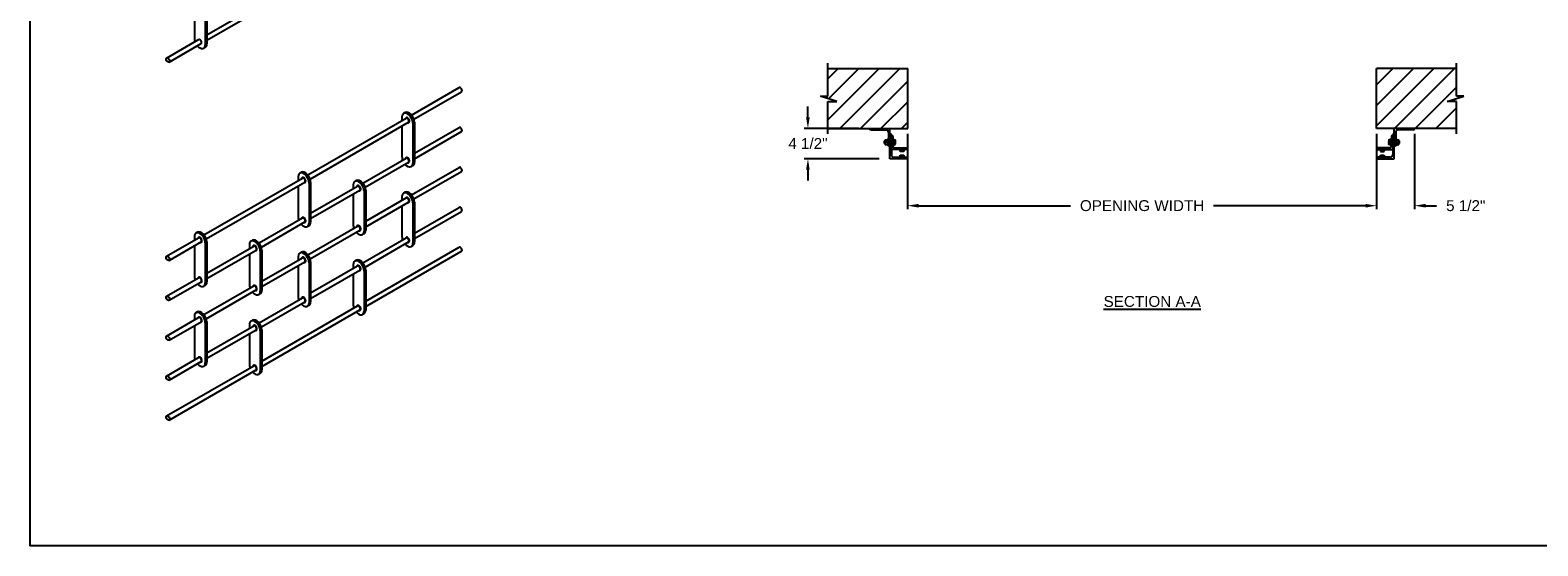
# Model space of a CAD drawing. Header units: inches. Extents: x 170 to 312, y 215 to 248.
# Tile 437 of 656: x 268.24 to 281.21, y 214.76 to 219.2. Entities that reach past the tile are written whole.
import ezdxf

# ---------------------------------------------------------------- set-up
doc = ezdxf.new("R2010")
doc.units = ezdxf.units.IN
doc.header["$LTSCALE"] = 0.25
doc.header["$MEASUREMENT"] = 0
for name, color, linetype in [('ANNOTATIONS', 1, 'Continuous'), ('BRICK', 7, 'Continuous'), ('MOTOR LH', 7, 'Continuous'), ('STRAIGHT LATTICE', 7, 'Continuous')]:
    doc.layers.add(name, color=color, linetype=linetype)
doc.styles.add('ARIAL', font='arial.ttf', dxfattribs={"height": 0.09375})
doc.dimstyles.new('STANDARD$0', dxfattribs={"dimtxt": 0.09375, "dimasz": 0.09375, "dimexe": 0.03125, "dimexo": 0.046875, "dimgap": 0.09, "dimtad": 0, "dimtih": 1, "dimtoh": 1, "dimdec": 4, "dimzin": 0, "dimdsep": 46, "dimtxsty": 'ARIAL', "dimcen": 0.09, "dimadec": 0, "dimazin": 0, "dimtfac": 1, "dimtdec": 4, "dimtofl": 0, "dimtmove": 0, "dimatfit": 1, "dimfxl": 1, "dimtolj": 1, "dimtzin": 0, "dimarcsym": 0})
pattern_1 = [(45, (98.49308, -32.43006), (-0.08838835, 0.08838835), [])]

# ---------------------------------------------------------------- blocks, each defined once
blk = doc.blocks.new('*D122')
at = {"layer": 'ANNOTATIONS', "color": 0, "lineweight": -2, "transparency": 16777216}
for p, q in [((279.826, 218.308), (279.826, 217.658)), ((280.154, 218.308), (280.154, 217.658)), ((279.732, 217.689), (279.638, 217.689)), ((280.248, 217.689), (280.341, 217.689))]:
    blk.add_line(p, q, dxfattribs=at)
at = {"layer": 'ANNOTATIONS', "color": 0, "transparency": 16777216}
for points in [[(279.732, 217.705), (279.732, 217.673), (279.826, 217.689)], [(280.248, 217.705), (280.248, 217.673), (280.154, 217.689)]]:
    blk.add_solid(points, dxfattribs=at)
at = {"layer": 'defpoints', "color": 0, "transparency": 16777216}
for p in [(279.826, 218.355), (280.154, 218.355), (280.154, 217.689)]:
    blk.add_point(p, dxfattribs=at)
at = {"layer": 'ANNOTATIONS', "color": 0, "transparency": 16777216, "insert": (280.594, 217.689), "char_height": 0.0938, "attachment_point": 5, "style": 'ARIAL'}
blk.add_mtext('\\A1;5 1/2"', dxfattribs=at)
blk = doc.blocks.new('*D123')
at = {"layer": 'ANNOTATIONS', "color": 0, "lineweight": -2, "transparency": 16777216}
for p, q in [((274.934, 218.449), (274.934, 218.543)), ((275.371, 218.355), (274.902, 218.355)), ((275.546, 218.093), (274.902, 218.093)), ((274.934, 218), (274.934, 217.906))]:
    blk.add_line(p, q, dxfattribs=at)
at = {"layer": 'ANNOTATIONS', "color": 0, "transparency": 16777216}
for points in [[(274.918, 218.449), (274.949, 218.449), (274.934, 218.355)], [(274.918, 218), (274.949, 218), (274.934, 218.093)]]:
    blk.add_solid(points, dxfattribs=at)
at = {"layer": 'defpoints', "color": 0, "transparency": 16777216}
for p in [(275.417, 218.355), (274.934, 218.093), (275.592, 218.093)]:
    blk.add_point(p, dxfattribs=at)
at = {"layer": 'ANNOTATIONS', "color": 0, "transparency": 16777216, "insert": (274.934, 218.224), "char_height": 0.0938, "attachment_point": 5, "style": 'ARIAL'}
blk.add_mtext('\\A1;4 1/2"', dxfattribs=at)
blk = doc.blocks.new('*D126')
at = {"layer": 'ANNOTATIONS', "color": 0, "lineweight": -2, "transparency": 16777216}
for p, q in [((275.792, 218.308), (275.792, 217.658)), ((279.826, 218.308), (279.826, 217.658)), ((275.886, 217.689), (277.193, 217.689)), ((279.732, 217.689), (278.425, 217.689))]:
    blk.add_line(p, q, dxfattribs=at)
at = {"layer": 'ANNOTATIONS', "color": 0, "transparency": 16777216}
for points in [[(275.886, 217.705), (275.886, 217.673), (275.792, 217.689)], [(279.732, 217.705), (279.732, 217.673), (279.826, 217.689)]]:
    blk.add_solid(points, dxfattribs=at)
at = {"layer": 'defpoints', "color": 0, "transparency": 16777216}
for p in [(275.792, 218.355), (279.826, 218.355), (279.826, 217.689)]:
    blk.add_point(p, dxfattribs=at)
at = {"layer": 'ANNOTATIONS', "color": 0, "transparency": 16777216, "insert": (277.809, 217.689), "char_height": 0.09375, "attachment_point": 5, "style": 'ARIAL'}
blk.add_mtext('\\A1;OPENING WIDTH', dxfattribs=at)

msp = doc.modelspace()

# ---------------------------------------------------------------- hatches: boundary and pattern name
at = {"layer": 'MOTOR LH'}
h = msp.add_hatch(dxfattribs=at)
h.set_pattern_fill('ANSI31', color=256, style=0)
h.set_pattern_definition(pattern_1)
h.paths.add_polyline_path([(275.79244, 218.87064), (275.10494, 218.87064), (275.10494, 218.63344), (275.04083, 218.63344), (275.1829, 218.58654), (275.10494, 218.58654), (275.10494, 218.35502), (275.79244, 218.35502), (275.79244, 218.51752)])
h = msp.add_hatch(dxfattribs=at)
h.set_pattern_fill('ANSI31', color=256, style=0)
h.set_pattern_definition(pattern_1)
h.paths.add_polyline_path([(280.57737, 218.63344), (280.51327, 218.63344), (280.51327, 218.87064), (279.82577, 218.87064), (279.82577, 218.35502), (279.84394, 218.35502), (280.51327, 218.35502), (280.51327, 218.58654), (280.4353, 218.58654)])

# ---------------------------------------------------------------- linework, layer by layer
at = {"layer": 'BRICK'}
for p, q in [((271.52385, 218.46966), (271.93336, 218.70609)), ((271.54373, 218.43432), (271.95364, 218.67098)), ((271.44106, 218.45413), (271.44106, 218.42186)), ((271.46831, 218.49233), (271.45483, 218.48455)), ((270.63076, 217.95403), (271.47792, 218.44314)), ((270.65064, 217.91869), (271.4982, 218.40803)), ((271.44106, 218.37504), (271.44106, 218.11038)), ((271.53506, 218.39986), (271.53506, 218.05611)), ((271.54854, 218.40764), (271.54854, 218.06389)), ((271.54854, 218.14016), (271.93336, 218.36234)), ((271.54854, 218.09334), (271.95364, 218.32723)), ((271.10437, 217.88372), (271.47792, 218.09939)), ((270.54797, 217.9385), (270.54797, 217.90623)), ((270.57522, 217.97671), (270.56174, 217.96893)), ((271.12425, 217.84838), (271.4982, 218.06428)), ((271.53477, 218.03347), (271.52129, 218.02568)), ((271.52368, 217.78236), (271.93336, 218.01889)), ((271.54365, 217.74707), (271.95364, 217.98378)), ((269.73767, 217.43841), (270.58484, 217.92751)), ((269.75756, 217.40307), (270.60511, 217.8924)), ((270.54797, 217.85942), (270.54797, 217.59475)), ((270.64197, 217.88423), (270.64197, 217.54048)), ((270.65545, 217.89202), (270.65545, 217.54827)), ((270.65545, 217.62453), (271.05844, 217.8572)), ((270.65545, 217.57772), (271.07871, 217.82209)), ((271.02158, 217.86819), (271.02158, 217.83592)), ((271.04883, 217.9064), (271.03535, 217.89861)), ((271.11558, 217.81392), (271.11558, 217.47017)), ((271.12906, 217.8217), (271.12906, 217.47795)), ((271.02158, 217.7891), (271.02158, 217.52444)), ((271.12906, 217.55452), (271.47792, 217.75594)), ((271.12906, 217.5077), (271.4982, 217.72083)), ((271.44106, 217.76663), (271.44106, 217.73436)), ((271.44106, 217.68754), (271.44106, 217.42288)), ((271.46831, 217.80483), (271.45483, 217.79705)), ((271.53506, 217.71236), (271.53506, 217.36861)), ((271.54854, 217.72014), (271.54854, 217.37639)), ((270.21128, 217.36809), (270.58484, 217.58376)), ((270.23116, 217.33276), (270.60511, 217.54865)), ((271.54854, 217.45266), (271.93336, 217.67484)), ((271.54854, 217.40584), (271.95364, 217.63973)), ((269.65489, 217.42288), (269.65489, 217.39061)), ((269.68213, 217.46108), (269.66865, 217.4533)), ((270.64168, 217.51784), (270.6282, 217.51006)), ((270.63059, 217.26673), (271.05831, 217.51368)), ((270.65056, 217.23144), (271.07858, 217.47856)), ((271.11529, 217.44753), (271.10181, 217.43975)), ((269.41648, 217.25296), (269.69175, 217.41189)), ((269.43675, 217.21785), (269.71202, 217.37678)), ((269.65489, 217.34379), (269.65489, 217.07913)), ((269.74888, 217.36861), (269.74888, 217.02486)), ((269.76236, 217.37639), (269.76236, 217.03264)), ((269.76236, 217.10891), (270.16535, 217.34158)), ((269.76236, 217.06209), (270.18563, 217.30646)), ((270.12849, 217.35256), (270.12849, 217.32029)), ((270.15574, 217.39077), (270.14226, 217.38299)), ((270.22249, 217.2983), (270.22249, 216.95455)), ((270.23597, 217.30608), (270.23597, 216.96233)), ((270.57522, 217.28921), (270.56174, 217.28143)), ((271.10437, 217.19622), (271.47792, 217.41189)), ((271.12425, 217.16088), (271.4982, 217.37678)), ((271.12906, 216.86672), (271.93336, 217.33109)), ((271.12906, 216.8199), (271.95364, 217.29598)), ((271.53477, 217.34597), (271.52129, 217.33818)), ((270.12849, 217.27348), (270.12849, 217.00881)), ((270.23597, 217.03889), (270.58484, 217.24031)), ((270.23597, 216.99208), (270.60511, 217.2052)), ((270.54797, 217.251), (270.54797, 217.21873)), ((270.54797, 217.17192), (270.54797, 216.90725)), ((270.64197, 217.19673), (270.64197, 216.85298)), ((270.65545, 217.20452), (270.65545, 216.86077)), ((270.65545, 216.93703), (271.05844, 217.1697)), ((271.02158, 217.18069), (271.02158, 217.14842)), ((271.04883, 217.2189), (271.03535, 217.21111)), ((269.41648, 216.90921), (269.69175, 217.06814)), ((269.43675, 216.8741), (269.71202, 217.03303)), ((270.65545, 216.89022), (271.07871, 217.13459)), ((271.02158, 217.1016), (271.02158, 216.83694)), ((271.11558, 217.12642), (271.11558, 216.78267)), ((271.12906, 217.1342), (271.12906, 216.79045)), ((269.74859, 217.00222), (269.73511, 216.99443)), ((269.73751, 216.75111), (270.16522, 216.99805)), ((269.75747, 216.71582), (270.1855, 216.96294)), ((270.2222, 216.9319), (270.20872, 216.92412)), ((269.68213, 216.77358), (269.66865, 216.7658)), ((270.21128, 216.68059), (270.58484, 216.89626)), ((270.23116, 216.64526), (270.60511, 216.86115)), ((270.23597, 216.35109), (271.05844, 216.82595)), ((270.23597, 216.30428), (271.07871, 216.79084)), ((270.64168, 216.83034), (270.6282, 216.82256)), ((269.41648, 216.56576), (269.69175, 216.72469)), ((269.43675, 216.53065), (269.71202, 216.68958)), ((269.65489, 216.73538), (269.65489, 216.70311)), ((269.65489, 216.65629), (269.65489, 216.39163)), ((269.74888, 216.68111), (269.74888, 216.33736)), ((269.76236, 216.68889), (269.76236, 216.34514)), ((269.76236, 216.42141), (270.16535, 216.65408)), ((270.12849, 216.66506), (270.12849, 216.63279)), ((270.15574, 216.70327), (270.14226, 216.69549)), ((271.11529, 216.76003), (271.10181, 216.75225)), ((269.76236, 216.37459), (270.18563, 216.61896)), ((270.12849, 216.58598), (270.12849, 216.32131)), ((270.22249, 216.6108), (270.22249, 216.26705)), ((270.23597, 216.61858), (270.23597, 216.27483)), ((269.41648, 216.22171), (269.69175, 216.38064)), ((269.41648, 215.87796), (270.16535, 216.31033)), ((269.43675, 216.1866), (269.71202, 216.34553)), ((269.43675, 215.84285), (270.18563, 216.27521)), ((269.74859, 216.31472), (269.73511, 216.30693)), ((270.2222, 216.2444), (270.20872, 216.23662))]:
    msp.add_line(p, q, dxfattribs=at)
for centre, major_axis, start_param, end_param in [((271.9435, 218.68853), (0.01014, -0.01756), 0, 3.14159265), ((271.48806, 218.42699), (0.03323, -0.05756), 0.78539816, 3.92699082), ((271.50154, 218.43478), (0.03323, -0.05756), 0.78539816, 3.14159265), ((271.48806, 218.42558), (0.01014, -0.01756), 0, 3.14159265), ((271.9435, 218.34478), (0.01014, -0.01756), 0, 3.14159265), ((271.48806, 218.08324), (0.03323, -0.05756), 3.92699082, 4.42168201), ((271.48806, 218.08183), (0.01014, -0.01756), 0, 3.14159265), ((270.59497, 217.91137), (0.03323, -0.05756), 0.78539816, 3.92699082), ((270.60845, 217.91915), (0.03323, -0.05756), 0.78539816, 3.14159265), ((271.48806, 218.08324), (0.03323, -0.05756), 5.04167821, 7.06858347), ((271.50154, 218.09103), (0.03323, -0.05756), 6.28318531, 7.06858347), ((271.9435, 218.00133), (0.01014, -0.01756), 0, 3.14159265), ((270.59497, 217.90996), (0.01014, -0.01756), 0, 3.14159265), ((271.06858, 217.84106), (0.03323, -0.05756), 0.78539816, 3.92699082), ((271.08206, 217.84884), (0.03323, -0.05756), 0.78539816, 3.14159265), ((271.06858, 217.83965), (0.01014, -0.01756), 0, 3.14159265), ((271.48806, 217.73949), (0.03323, -0.05756), 0.78539816, 3.92699082), ((271.50154, 217.74728), (0.03323, -0.05756), 0.78539816, 3.14159265), ((271.48806, 217.73808), (0.01014, -0.01756), 0, 3.14159265), ((271.9435, 217.65728), (0.01014, -0.01756), 0, 3.14159265), ((270.59497, 217.56762), (0.03323, -0.05756), 3.92699082, 4.42168201), ((270.59497, 217.56621), (0.01014, -0.01756), 0, 3.14159265), ((270.60845, 217.5754), (0.03323, -0.05756), 6.28318531, 7.06858347), ((269.70188, 217.39574), (0.03323, -0.05756), 0.78539816, 3.92699082), ((269.71536, 217.40353), (0.03323, -0.05756), 0.78539816, 3.14159265), ((270.59497, 217.56762), (0.03323, -0.05756), 5.04167821, 7.06858347), ((271.06858, 217.49731), (0.03323, -0.05756), 3.92699082, 4.42168201), ((271.06858, 217.49731), (0.03323, -0.05756), 5.04167821, 7.06858347), ((271.06845, 217.49612), (0.01014, -0.01756), 0, 3.14159265), ((271.08206, 217.50509), (0.03323, -0.05756), 6.28318531, 7.06858347), ((271.48806, 217.39574), (0.03323, -0.05756), 3.92699082, 4.42168201), ((269.70188, 217.39433), (0.01014, -0.01756), 0, 3.14159265), ((270.17549, 217.32543), (0.03323, -0.05756), 0.78539816, 3.92699082), ((270.18897, 217.33321), (0.03323, -0.05756), 0.78539816, 3.14159265), ((270.17549, 217.32402), (0.01014, -0.01756), 0, 3.14159265), ((270.59497, 217.22387), (0.03323, -0.05756), 0.78539816, 3.92699082), ((270.60845, 217.23165), (0.03323, -0.05756), 0.78539816, 3.14159265), ((271.48806, 217.39574), (0.03323, -0.05756), 5.04167821, 7.06858347), ((271.48806, 217.39433), (0.01014, -0.01756), 0, 3.14159265), ((271.50154, 217.40353), (0.03323, -0.05756), 6.28318531, 7.06858347), ((271.9435, 217.31353), (0.01014, -0.01756), 0, 3.14159265), ((270.59497, 217.22246), (0.01014, -0.01756), 0, 3.14159265), ((271.06858, 217.15356), (0.03323, -0.05756), 0.78539816, 3.92699082), ((271.08206, 217.16134), (0.03323, -0.05756), 0.78539816, 3.14159265), ((271.06858, 217.15215), (0.01014, -0.01756), 0, 3.14159265), ((269.70188, 217.05199), (0.03323, -0.05756), 3.92699082, 4.42168201), ((269.70188, 217.05058), (0.01014, -0.01756), 0, 3.14159265), ((269.71536, 217.05978), (0.03323, -0.05756), 6.28318531, 7.06858347), ((269.70188, 217.05199), (0.03323, -0.05756), 5.04167821, 7.06858347), ((270.17549, 216.98168), (0.03323, -0.05756), 3.92699082, 4.42168201), ((270.17549, 216.98168), (0.03323, -0.05756), 5.04167821, 7.06858347), ((270.17536, 216.9805), (0.01014, -0.01756), 0, 3.14159265), ((270.18897, 216.98946), (0.03323, -0.05756), 6.28318531, 7.06858347), ((270.59497, 216.88012), (0.03323, -0.05756), 3.92699082, 4.42168201), ((270.59497, 216.87871), (0.01014, -0.01756), 0, 3.14159265), ((269.70188, 216.70824), (0.03323, -0.05756), 0.78539816, 3.92699082), ((269.71536, 216.71603), (0.03323, -0.05756), 0.78539816, 3.14159265), ((270.59497, 216.88012), (0.03323, -0.05756), 5.04167821, 7.06858347), ((270.60845, 216.8879), (0.03323, -0.05756), 6.28318531, 7.06858347), ((271.06858, 216.80981), (0.03323, -0.05756), 3.92699082, 4.42168201), ((271.06858, 216.80981), (0.03323, -0.05756), 5.04167821, 7.06858347), ((271.06858, 216.8084), (0.01014, -0.01756), 0, 3.14159265), ((271.08206, 216.81759), (0.03323, -0.05756), 6.28318531, 7.06858347), ((269.70188, 216.70683), (0.01014, -0.01756), 0, 3.14159265), ((270.17549, 216.63793), (0.03323, -0.05756), 0.78539816, 3.92699082), ((270.18897, 216.64571), (0.03323, -0.05756), 0.78539816, 3.14159265), ((270.17549, 216.63652), (0.01014, -0.01756), 0, 3.14159265), ((269.70188, 216.36449), (0.03323, -0.05756), 3.92699082, 4.42168201), ((269.70188, 216.36308), (0.01014, -0.01756), 0, 3.14159265), ((269.70188, 216.36449), (0.03323, -0.05756), 5.04167821, 7.06858347), ((269.71536, 216.37228), (0.03323, -0.05756), 6.28318531, 7.06858347), ((270.17549, 216.29418), (0.03323, -0.05756), 3.92699082, 4.42168201), ((270.17549, 216.29418), (0.03323, -0.05756), 5.04167821, 7.06858347), ((270.17549, 216.29277), (0.01014, -0.01756), 0, 3.14159265), ((270.18897, 216.30196), (0.03323, -0.05756), 6.28318531, 7.06858347)]:
    msp.add_ellipse(centre, major_axis=major_axis, ratio=0.57735027, start_param=start_param, end_param=end_param, dxfattribs=at)
for centre in [(269.42661, 217.23541), (269.42661, 216.89166), (269.42661, 216.54821), (269.42661, 216.20416), (269.42661, 215.86041)]:
    msp.add_ellipse(centre, major_axis=(0.01014, -0.01756), ratio=0.57735027, dxfattribs=at)
for points in [[(271.49066, 218.40368), (271.49242, 218.4032), (271.49421, 218.40304), (271.49955, 218.40371), (271.50279, 218.40603), (271.50618, 218.4124), (271.5066, 218.41626), (271.50523, 218.42776), (271.50104, 218.43591), (271.49177, 218.44491), (271.48757, 218.44738), (271.48073, 218.4482), (271.47814, 218.44778), (271.47597, 218.44652), (271.47383, 218.44528), (271.47218, 218.44329), (271.47088, 218.4403), (271.47062, 218.43957), (271.47042, 218.43881)], [(271.49066, 218.05993), (271.49242, 218.05945), (271.49421, 218.05929), (271.49955, 218.05996), (271.50279, 218.06228), (271.50618, 218.06865), (271.5066, 218.07251), (271.50523, 218.08401), (271.50104, 218.09216), (271.49177, 218.10116), (271.48757, 218.10363), (271.48073, 218.10445), (271.47814, 218.10403), (271.47597, 218.10277), (271.47383, 218.10153), (271.47218, 218.09954), (271.47088, 218.09655), (271.47062, 218.09582), (271.47042, 218.09506)], [(270.59758, 217.88805), (270.59934, 217.88758), (270.60112, 217.88742), (270.60647, 217.88808), (270.6097, 217.89041), (270.61309, 217.89678), (270.61351, 217.90064), (270.61214, 217.91214), (270.60795, 217.92028), (270.59868, 217.92928), (270.59449, 217.93176), (270.58764, 217.93257), (270.58506, 217.93215), (270.58288, 217.9309), (270.58074, 217.92966), (270.57909, 217.92767), (270.57779, 217.92468), (270.57753, 217.92394), (270.57733, 217.92318)], [(271.07118, 217.81774), (271.07294, 217.81727), (271.07473, 217.81711), (271.08007, 217.81777), (271.08331, 217.8201), (271.08669, 217.82646), (271.08711, 217.83032), (271.08575, 217.84182), (271.08156, 217.84997), (271.07229, 217.85897), (271.06809, 217.86145), (271.06125, 217.86226), (271.05866, 217.86184), (271.05649, 217.86058), (271.05435, 217.85935), (271.0527, 217.85735), (271.0514, 217.85437), (271.05114, 217.85363), (271.05094, 217.85287)], [(271.49066, 217.71618), (271.49242, 217.7157), (271.49421, 217.71554), (271.49955, 217.71621), (271.50279, 217.71853), (271.50618, 217.7249), (271.5066, 217.72876), (271.50523, 217.74026), (271.50104, 217.74841), (271.49177, 217.75741), (271.48757, 217.75988), (271.48073, 217.7607), (271.47814, 217.76028), (271.47597, 217.75902), (271.47383, 217.75778), (271.47218, 217.75579), (271.47088, 217.7528), (271.47062, 217.75207), (271.47042, 217.75131)], [(270.59758, 217.5443), (270.59934, 217.54383), (270.60112, 217.54367), (270.60647, 217.54433), (270.6097, 217.54666), (270.61309, 217.55303), (270.61351, 217.55689), (270.61214, 217.56839), (270.60795, 217.57653), (270.59868, 217.58553), (270.59449, 217.58801), (270.58764, 217.58882), (270.58506, 217.5884), (270.58288, 217.58715), (270.58074, 217.58591), (270.57909, 217.58392), (270.57779, 217.58093), (270.57753, 217.58019), (270.57733, 217.57943)], [(269.70449, 217.37243), (269.70625, 217.37195), (269.70803, 217.37179), (269.71338, 217.37246), (269.71661, 217.37478), (269.72, 217.38115), (269.72042, 217.38501), (269.71905, 217.39651), (269.71487, 217.40466), (269.7056, 217.41366), (269.7014, 217.41613), (269.69455, 217.41695), (269.69197, 217.41653), (269.68979, 217.41527), (269.68765, 217.41403), (269.68601, 217.41204), (269.6847, 217.40905), (269.68445, 217.40832), (269.68425, 217.40756)], [(271.07118, 217.47399), (271.07294, 217.47352), (271.07473, 217.47336), (271.08007, 217.47402), (271.08331, 217.47635), (271.08669, 217.48271), (271.08711, 217.48657), (271.08575, 217.49807), (271.08156, 217.50622), (271.07229, 217.51522), (271.06809, 217.5177), (271.06125, 217.51851), (271.05866, 217.51809), (271.05649, 217.51683), (271.05435, 217.5156), (271.0527, 217.5136), (271.0514, 217.51062), (271.05114, 217.50988), (271.05094, 217.50912)], [(271.49066, 217.37243), (271.49242, 217.37195), (271.49421, 217.37179), (271.49955, 217.37246), (271.50279, 217.37478), (271.50618, 217.38115), (271.5066, 217.38501), (271.50523, 217.39651), (271.50104, 217.40466), (271.49177, 217.41366), (271.48757, 217.41613), (271.48073, 217.41695), (271.47814, 217.41653), (271.47597, 217.41527), (271.47383, 217.41403), (271.47218, 217.41204), (271.47088, 217.40905), (271.47062, 217.40832), (271.47042, 217.40756)], [(270.17809, 217.30212), (270.17985, 217.30164), (270.18164, 217.30148), (270.18698, 217.30215), (270.19022, 217.30447), (270.19361, 217.31084), (270.19403, 217.3147), (270.19266, 217.3262), (270.18847, 217.33435), (270.1792, 217.34335), (270.175, 217.34582), (270.16816, 217.34663), (270.16557, 217.34621), (270.1634, 217.34496), (270.16126, 217.34372), (270.15961, 217.34173), (270.15831, 217.33874), (270.15805, 217.338), (270.15785, 217.33725)], [(270.59758, 217.20055), (270.59934, 217.20008), (270.60112, 217.19992), (270.60647, 217.20058), (270.6097, 217.20291), (270.61309, 217.20928), (270.61351, 217.21314), (270.61214, 217.22464), (270.60795, 217.23278), (270.59868, 217.24178), (270.59449, 217.24426), (270.58764, 217.24507), (270.58506, 217.24465), (270.58288, 217.2434), (270.58074, 217.24216), (270.57909, 217.24017), (270.57779, 217.23718), (270.57753, 217.23644), (270.57733, 217.23568)], [(271.07118, 217.13024), (271.07294, 217.12977), (271.07473, 217.12961), (271.08007, 217.13027), (271.08331, 217.1326), (271.08669, 217.13896), (271.08711, 217.14282), (271.08575, 217.15432), (271.08156, 217.16247), (271.07229, 217.17147), (271.06809, 217.17395), (271.06125, 217.17476), (271.05866, 217.17434), (271.05649, 217.17308), (271.05435, 217.17185), (271.0527, 217.16985), (271.0514, 217.16687), (271.05114, 217.16613), (271.05094, 217.16537)], [(269.70449, 217.02868), (269.70625, 217.0282), (269.70803, 217.02804), (269.71338, 217.02871), (269.71661, 217.03103), (269.72, 217.0374), (269.72042, 217.04126), (269.71905, 217.05276), (269.71487, 217.06091), (269.7056, 217.06991), (269.7014, 217.07238), (269.69455, 217.0732), (269.69197, 217.07278), (269.68979, 217.07152), (269.68765, 217.07028), (269.68601, 217.06829), (269.6847, 217.0653), (269.68445, 217.06457), (269.68425, 217.06381)], [(270.17809, 216.95837), (270.17985, 216.95789), (270.18164, 216.95773), (270.18698, 216.9584), (270.19022, 216.96072), (270.19361, 216.96709), (270.19403, 216.97095), (270.19266, 216.98245), (270.18847, 216.9906), (270.1792, 216.9996), (270.175, 217.00207), (270.16816, 217.00288), (270.16557, 217.00246), (270.1634, 217.00121), (270.16126, 216.99997), (270.15961, 216.99798), (270.15831, 216.99499), (270.15805, 216.99425), (270.15785, 216.9935)], [(270.59758, 216.8568), (270.59934, 216.85633), (270.60112, 216.85617), (270.60647, 216.85683), (270.6097, 216.85916), (270.61309, 216.86553), (270.61351, 216.86939), (270.61214, 216.88089), (270.60795, 216.88903), (270.59868, 216.89803), (270.59449, 216.90051), (270.58764, 216.90132), (270.58506, 216.9009), (270.58288, 216.89965), (270.58074, 216.89841), (270.57909, 216.89642), (270.57779, 216.89343), (270.57753, 216.89269), (270.57733, 216.89193)], [(271.07118, 216.78649), (271.07294, 216.78602), (271.07473, 216.78586), (271.08007, 216.78652), (271.08331, 216.78885), (271.08669, 216.79521), (271.08711, 216.79907), (271.08575, 216.81057), (271.08156, 216.81872), (271.07229, 216.82772), (271.06809, 216.8302), (271.06125, 216.83101), (271.05866, 216.83059), (271.05649, 216.82933), (271.05435, 216.8281), (271.0527, 216.8261), (271.0514, 216.82312), (271.05114, 216.82238), (271.05094, 216.82162)], [(269.70449, 216.68493), (269.70625, 216.68445), (269.70803, 216.68429), (269.71338, 216.68496), (269.71661, 216.68728), (269.72, 216.69365), (269.72042, 216.69751), (269.71905, 216.70901), (269.71487, 216.71716), (269.7056, 216.72616), (269.7014, 216.72863), (269.69455, 216.72945), (269.69197, 216.72903), (269.68979, 216.72777), (269.68765, 216.72653), (269.68601, 216.72454), (269.6847, 216.72155), (269.68445, 216.72082), (269.68425, 216.72006)], [(270.17809, 216.61462), (270.17985, 216.61414), (270.18164, 216.61398), (270.18698, 216.61465), (270.19022, 216.61697), (270.19361, 216.62334), (270.19403, 216.6272), (270.19266, 216.6387), (270.18847, 216.64685), (270.1792, 216.65585), (270.175, 216.65832), (270.16816, 216.65913), (270.16557, 216.65871), (270.1634, 216.65746), (270.16126, 216.65622), (270.15961, 216.65423), (270.15831, 216.65124), (270.15805, 216.6505), (270.15785, 216.64975)], [(269.70449, 216.34118), (269.70625, 216.3407), (269.70803, 216.34054), (269.71338, 216.34121), (269.71661, 216.34353), (269.72, 216.3499), (269.72042, 216.35376), (269.71905, 216.36526), (269.71487, 216.37341), (269.7056, 216.38241), (269.7014, 216.38488), (269.69455, 216.3857), (269.69197, 216.38528), (269.68979, 216.38402), (269.68765, 216.38278), (269.68601, 216.38079), (269.6847, 216.3778), (269.68445, 216.37707), (269.68425, 216.37631)], [(270.17809, 216.27087), (270.17985, 216.27039), (270.18164, 216.27023), (270.18698, 216.2709), (270.19022, 216.27322), (270.19361, 216.27959), (270.19403, 216.28345), (270.19266, 216.29495), (270.18847, 216.3031), (270.1792, 216.3121), (270.175, 216.31457), (270.16816, 216.31538), (270.16557, 216.31496), (270.1634, 216.31371), (270.16126, 216.31247), (270.15961, 216.31048), (270.15831, 216.30749), (270.15805, 216.30675), (270.15785, 216.306)]]:
    msp.add_open_spline(points, degree=3, knots=[2.61090844, 2.61090844, 2.61090844, 2.61090844, 2.9022773, 2.9022773, 3.48765662, 3.48765662, 4.07303595, 4.07303595, 5.16925667, 5.16925667, 5.87566295, 5.87566295, 6.28318531, 6.28318531, 6.28318531, 6.68539091, 6.68539091, 6.8104073, 6.8104073, 6.8104073, 6.8104073], dxfattribs=at)
at = {"layer": 'defpoints'}
msp.add_lwpolyline([(287.7119, 214.75854), (268.24203, 214.75854), (268.24203, 227.49365), (287.7119, 227.49365)], close=True, dxfattribs=at)
at = {"layer": 'MOTOR LH'}
for p, q in [((275.10494, 218.63344), (275.10494, 218.91752)), ((275.10494, 218.87064), (275.79244, 218.87064)), ((275.79244, 218.35502), (275.79244, 218.87064)), ((279.82577, 218.35502), (279.82577, 218.87064)), ((280.51327, 218.87064), (279.82577, 218.87064)), ((280.51327, 218.63344), (280.51327, 218.91752)), ((275.1829, 218.58654), (275.04083, 218.63344)), ((275.04083, 218.63344), (275.10494, 218.63344)), ((275.10494, 218.30814), (275.10494, 218.58654)), ((275.10494, 218.58654), (275.1829, 218.58654)), ((280.4353, 218.58654), (280.57737, 218.63344)), ((280.51327, 218.58654), (280.4353, 218.58654)), ((280.57737, 218.63344), (280.51327, 218.63344)), ((280.51327, 218.30814), (280.51327, 218.58654)), ((275.10494, 218.35502), (275.79244, 218.35502)), ((275.4768, 218.34252), (275.60806, 218.34252)), ((275.63931, 218.09333), (275.63931, 218.35502)), ((280.51327, 218.35502), (279.82577, 218.35502)), ((279.97889, 218.09333), (279.97889, 218.35502)), ((280.1414, 218.34252), (280.01014, 218.34252)), ((275.59431, 218.24728), (275.5958, 218.24877)), ((275.59431, 218.22526), (275.59431, 218.24728)), ((275.5958, 218.22377), (275.59431, 218.22526)), ((275.5958, 218.24877), (275.59941, 218.24877)), ((275.5958, 218.22377), (275.5958, 218.24877)), ((275.59941, 218.22377), (275.5958, 218.22377)), ((275.59941, 218.25502), (275.62181, 218.25502)), ((275.59941, 218.21752), (275.59941, 218.25502)), ((275.59941, 218.21752), (275.62181, 218.21752)), ((275.61931, 218.23627), (275.60191, 218.23627)), ((275.62181, 218.26752), (275.62681, 218.26752)), ((275.62181, 218.26752), (275.62181, 218.20502)), ((275.62681, 218.20502), (275.62181, 218.20502)), ((275.62681, 218.32377), (275.62681, 218.20502)), ((275.6393, 218.20502), (275.63931, 218.20502)), ((275.63931, 218.30814), (275.63932, 218.30814)), ((275.65181, 218.29877), (275.65182, 218.29877)), ((275.65181, 218.29877), (275.65181, 218.12771)), ((275.66431, 218.28628), (275.66431, 218.20189)), ((275.66431, 218.26752), (275.66931, 218.26752)), ((275.66431, 218.25628), (275.68379, 218.25628)), ((275.66431, 218.23911), (275.67129, 218.23911)), ((275.66431, 218.2191), (275.67129, 218.2191)), ((275.66431, 218.21626), (275.68379, 218.21626)), ((275.66931, 218.20502), (275.66431, 218.20502)), ((275.66931, 218.25628), (275.66931, 218.26752)), ((275.66931, 218.20502), (275.66931, 218.21626)), ((275.67296, 218.25502), (275.67296, 218.21768)), ((275.67296, 218.23911), (275.68379, 218.23911)), ((275.67296, 218.2191), (275.68379, 218.2191)), ((275.68546, 218.25502), (275.68546, 218.21768)), ((279.93274, 218.25502), (279.93274, 218.21768)), ((279.95389, 218.25628), (279.93442, 218.25628)), ((279.94524, 218.23911), (279.93442, 218.23911)), ((279.94524, 218.2191), (279.93442, 218.2191)), ((279.95389, 218.21626), (279.93442, 218.21626)), ((279.94524, 218.25502), (279.94524, 218.21768)), ((279.95389, 218.23911), (279.94692, 218.23911)), ((279.95389, 218.2191), (279.94692, 218.2191)), ((279.95389, 218.26752), (279.94889, 218.26752)), ((279.94889, 218.25628), (279.94889, 218.26752)), ((279.94889, 218.20502), (279.94889, 218.21626)), ((279.94889, 218.20502), (279.95389, 218.20502)), ((279.95389, 218.28628), (279.95389, 218.20189)), ((279.96639, 218.29877), (279.96638, 218.29877)), ((279.96639, 218.29877), (279.96639, 218.12771)), ((279.97889, 218.30814), (279.97888, 218.30814)), ((279.9789, 218.20502), (279.97889, 218.20502)), ((279.99139, 218.32377), (279.99139, 218.20502)), ((279.99639, 218.26752), (279.99139, 218.26752)), ((279.99139, 218.20502), (279.99639, 218.20502)), ((279.99639, 218.26752), (279.99639, 218.20502)), ((279.99639, 218.25502), (280.01879, 218.25502)), ((279.99639, 218.21752), (280.01879, 218.21752)), ((279.99889, 218.23627), (280.01629, 218.23627)), ((280.01879, 218.21752), (280.01879, 218.25502)), ((280.02241, 218.24877), (280.01879, 218.24877)), ((280.01879, 218.22377), (280.02241, 218.22377)), ((280.02389, 218.24728), (280.02241, 218.24877)), ((280.02241, 218.22377), (280.02241, 218.24877)), ((280.02241, 218.22377), (280.02389, 218.22526)), ((280.02389, 218.22526), (280.02389, 218.24728)), ((275.79244, 218.09333), (275.63931, 218.09333)), ((275.79244, 218.17377), (275.65181, 218.17377)), ((275.67369, 218.10583), (275.77995, 218.10583)), ((275.67994, 218.18627), (275.77995, 218.18627)), ((275.72681, 218.15502), (275.72681, 218.17377)), ((275.75806, 218.15502), (275.72681, 218.15502)), ((275.72681, 218.10583), (275.72681, 218.12458)), ((275.72681, 218.12458), (275.75806, 218.12458)), ((275.75806, 218.17377), (275.75806, 218.15502)), ((275.75806, 218.12458), (275.75806, 218.10583)), ((275.79244, 218.17378), (275.79244, 218.17377)), ((275.79244, 218.09334), (275.79244, 218.09333)), ((279.82577, 218.17378), (279.82577, 218.17377)), ((279.82577, 218.17377), (279.96639, 218.17377)), ((279.82577, 218.09334), (279.82577, 218.09333)), ((279.82577, 218.09333), (279.97889, 218.09333)), ((279.93827, 218.18627), (279.83826, 218.18627)), ((279.94452, 218.10583), (279.83826, 218.10583)), ((279.86014, 218.17377), (279.86014, 218.15502)), ((279.86014, 218.15502), (279.89139, 218.15502)), ((279.86014, 218.10583), (279.86014, 218.12458)), ((279.86014, 218.12458), (279.89139, 218.12458)), ((279.89139, 218.15502), (279.89139, 218.17377)), ((279.89139, 218.12458), (279.89139, 218.10583))]:
    msp.add_line(p, q, dxfattribs=at)
at = {"layer": 'MOTOR LH', "flags": 128}
for points in [[(275.67129, 218.25628), (275.6725, 218.25558), (275.67296, 218.25486)], [(275.67129, 218.23911), (275.6725, 218.24332), (275.67296, 218.2477)], [(275.67296, 218.22911), (275.67193, 218.23686), (275.67129, 218.23911)], [(275.67129, 218.2191), (275.67285, 218.22661), (275.67296, 218.22911)], [(275.67129, 218.21626), (275.6725, 218.21696), (275.67296, 218.21768)], [(275.68379, 218.25628), (275.685, 218.25558), (275.68546, 218.25486)], [(275.68379, 218.23911), (275.685, 218.24332), (275.68546, 218.2477)], [(275.68546, 218.22911), (275.68443, 218.23686), (275.68379, 218.23911)], [(275.68379, 218.2191), (275.68535, 218.22661), (275.68546, 218.22911)], [(275.68379, 218.21626), (275.685, 218.21696), (275.68546, 218.21768)], [(279.93442, 218.25628), (279.9332, 218.25558), (279.93274, 218.25486)], [(279.93442, 218.23911), (279.9332, 218.24332), (279.93274, 218.2477)], [(279.93274, 218.22911), (279.93378, 218.23686), (279.93442, 218.23911)], [(279.93442, 218.2191), (279.93286, 218.22661), (279.93274, 218.22911)], [(279.93442, 218.21626), (279.9332, 218.21696), (279.93274, 218.21768)], [(279.94692, 218.25628), (279.9457, 218.25558), (279.94524, 218.25486)], [(279.94692, 218.23911), (279.9457, 218.24332), (279.94524, 218.2477)], [(279.94524, 218.22911), (279.94628, 218.23686), (279.94692, 218.23911)], [(279.94692, 218.2191), (279.94536, 218.22661), (279.94524, 218.22911)], [(279.94692, 218.21626), (279.9457, 218.21696), (279.94524, 218.21768)]]:
    msp.add_lwpolyline(points, dxfattribs=at)
at = {"layer": 'MOTOR LH'}
for centre, radius, start, end in [((275.4768, 218.35501), 0.01249, 180, 270), ((275.60806, 218.32377), 0.01875, 0, 90), ((280.01014, 218.32377), 0.01875, 90, 180), ((280.1414, 218.35501), 0.01249, 270, 0), ((275.62242, 218.24453), 0.02304, 152.913174, 177.22408), ((275.61827, 218.24565), 0.01886, 180.027798, 209.834947), ((275.62242, 218.22578), 0.02304, 152.913175, 177.224058), ((275.61827, 218.2269), 0.01886, 180.027798, 209.834947), ((275.5988, 218.24453), 0.02304, 2.77592, 27.086826), ((275.60295, 218.24565), 0.01886, 330.165053, 359.972202), ((275.5988, 218.22578), 0.02304, 2.775942, 27.086825), ((275.60295, 218.2269), 0.01886, 330.165053, 359.972202), ((275.6393, 218.21751), 0.01249, 180, 270), ((275.63932, 218.29565), 0.01249, 0, 90), ((275.65182, 218.28628), 0.01249, 0, 90), ((275.67994, 218.20189), 0.01562, 180, 270), ((275.64795, 218.24727), 0.02502, 0.97621, 21.106816), ((275.67072, 218.21674), 0.00243, 22.723879, 76.579246), ((275.66045, 218.24727), 0.02502, 0.97631, 21.106527), ((275.68322, 218.21674), 0.00243, 22.723939, 76.57869), ((279.95776, 218.24727), 0.02502, 158.893473, 179.02369), ((279.93498, 218.21674), 0.00243, 103.42131, 157.276061), ((279.93827, 218.20189), 0.01562, 270, 0), ((279.97026, 218.24727), 0.02502, 158.893184, 179.02379), ((279.94748, 218.21674), 0.00243, 103.420754, 157.276121), ((279.96638, 218.28628), 0.01249, 90, 180), ((279.97888, 218.29565), 0.01249, 90, 180), ((279.9789, 218.21751), 0.01249, 270, 0), ((280.01941, 218.24453), 0.02304, 152.913174, 177.22408), ((280.01526, 218.24565), 0.01886, 180.027798, 209.834947), ((280.01941, 218.22578), 0.02304, 152.913175, 177.224058), ((280.01526, 218.2269), 0.01886, 180.027798, 209.834947), ((279.99578, 218.24453), 0.02304, 2.77592, 27.086826), ((279.99993, 218.24565), 0.01886, 330.165053, 359.972202), ((279.99578, 218.22578), 0.02304, 2.775942, 27.086825), ((279.99993, 218.2269), 0.01886, 330.165053, 359.972202), ((275.67369, 218.12771), 0.02188, 180, 270), ((275.77995, 218.17378), 0.01249, 0, 90), ((275.77995, 218.09334), 0.01249, 0, 90), ((279.83826, 218.17378), 0.01249, 90, 180), ((279.83826, 218.09334), 0.01249, 90, 180), ((279.94452, 218.12771), 0.02188, 270, 0)]:
    msp.add_arc(centre, radius, start, end, dxfattribs=at)
at = {"layer": 'STRAIGHT LATTICE'}
for p, q in [((269.76236, 219.16103), (270.58484, 219.63589)), ((269.76236, 219.11421), (270.60511, 219.60078)), ((269.65489, 219.39591), (269.65489, 219.12984)), ((269.74888, 219.41932), (269.74888, 219.07557)), ((269.76236, 219.4271), (269.76236, 219.08335)), ((269.41648, 218.96134), (269.69175, 219.12026)), ((269.43675, 218.92622), (269.71202, 219.08515)), ((269.74859, 219.05293), (269.73511, 219.04515))]:
    msp.add_line(p, q, dxfattribs=at)
for centre, major_axis, start_param, end_param in [((269.70188, 219.10271), (0.03323, -0.05756), 3.92699082, 4.40245048), ((269.70188, 219.10271), (0.01014, -0.01756), 0, 3.14159265), ((269.70188, 219.10271), (0.03323, -0.05756), 5.02232748, 7.06858347), ((269.71536, 219.11049), (0.03323, -0.05756), 6.28318531, 7.06858347)]:
    msp.add_ellipse(centre, major_axis=major_axis, ratio=0.57735027, start_param=start_param, end_param=end_param, dxfattribs=at)
msp.add_ellipse((269.42661, 218.94378), major_axis=(0.01014, -0.01756), ratio=0.57735027, dxfattribs=at)

# ---------------------------------------------------------------- texts
at = {"layer": 'ANNOTATIONS', "insert": (277.89639, 216.91103), "char_height": 0.09375, "width": 1.3823677, "attachment_point": 2, "style": 'ARIAL'}
msp.add_mtext('{\\LSECTION A-A}', dxfattribs=at)

# ---------------------------------------------------------------- dimensions: what is measured, and where the dimension line sits
at = {"layer": 'ANNOTATIONS'}
dim = msp.add_linear_dim(base=(274.93374, 218.09333), p1=(275.41744, 218.35501), p2=(275.59244, 218.09333), angle=90, text='4 1/2"', dimstyle='STANDARD$0', dxfattribs=at)
dim.commit()
dim.dimension.update_dxf_attribs({"geometry": '*D123', "text_midpoint": (274.93374, 218.22417), "dimtype": 160})
dim = msp.add_linear_dim(base=(279.82577, 217.68891), p1=(275.79244, 218.35502), p2=(279.82577, 218.35502), text='OPENING WIDTH', dimstyle='STANDARD$0', dxfattribs=at)
dim.commit()
dim.dimension.update_dxf_attribs({"geometry": '*D126', "text_midpoint": (277.8091, 217.68891)})
dim = msp.add_linear_dim(base=(280.15389, 217.68891), p1=(279.82577, 218.35502), p2=(280.15389, 218.35501), text='5 1/2"', dimstyle='STANDARD$0', dxfattribs=at)
dim.commit()
dim.dimension.update_dxf_attribs({"geometry": '*D122', "text_midpoint": (280.5945, 217.68891), "dimtype": 160})

doc.saveas('drawing.dxf')
